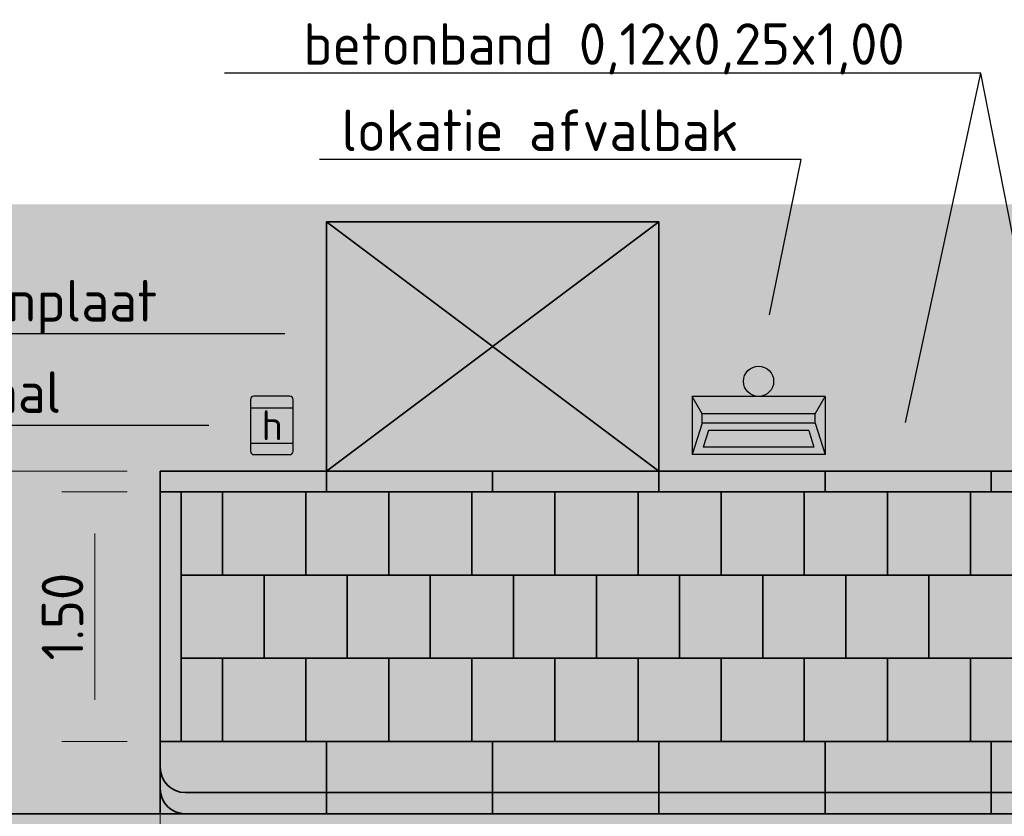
# Model space of a CAD drawing. Header units: metres. Extents: x -699 to 2316, y -1199 to 781.
# Tile 419 of 593: x 798.22 to 804.15, y -188.12 to -183.32. Entities that reach past the tile are written whole.
import ezdxf
from ezdxf import colors
from ezdxf.entities.mleader import LeaderData, LeaderLine
from ezdxf.enums import TextEntityAlignment as Align
from ezdxf.math import Vec2, Vec3

# ---------------------------------------------------------------- set-up
doc = ezdxf.new("R2010")
doc.units = ezdxf.units.M
doc.header["$PDMODE"] = 1
for name, color, linetype, lineweight in [('N-WE-IE-MEUBILAIR_WEGMEUBILAIR_ABRI-G', 7, 'Continuous', 35), ('N-WE-IE-MEUBILAIR_WEGMEUBILAIR_AFVALBAK-S-100', 7, 'Continuous', 25), ('N-WE-VH-KANTOPSLUITING-G', 251, 'Continuous', 35), ('N-WE-VH-KANTVERHARDING-G', 210, 'Continuous', 35), ('N-WE-VH-VERHARDING_TEGEL-G', 252, 'Continuous', 35), ('N-WE-VW-HALTEPAAL-S-100', 7, 'Continuous', 25), ('X-XX-AL-M', 7, 'Continuous', 18), ('X-XX-AL-T25', 7, 'Continuous', 25)]:
    doc.layers.add(name, color=color, linetype=linetype, lineweight=lineweight)
doc.layers.add('X-XX-AL-TEKENBLAD_VIEWPORT-G', color=7, linetype='Continuous', lineweight=18, plot=False)
doc.styles.add('NLCS-ISO', font='NLCS-ISO.ttf')
doc.styles.add('NLCS-ISO-M100-T25', font='NLCS-ISO.ttf', dxfattribs={"height": 0.25})
doc.dimstyles.new('NLCS-M100-T25-PIJL_A_L2_H1', dxfattribs={"dimscale": 0.1, "dimtxt": 2.5, "dimasz": 2.5, "dimexe": 2, "dimexo": 2, "dimgap": 0.7, "dimtad": 1, "dimzin": 0, "dimdsep": 46, "dimtxsty": 'NLCS-ISO-M100-T25', "dimcen": 0, "dimdle": 2, "dimclrd": 256, "dimclre": 256, "dimclrt": 256, "dimadec": 1, "dimazin": 0, "dimtfac": 1, "dimtdec": 3, "dimtofl": 0, "dimtmove": 0, "dimatfit": 3, "dimfxl": 2, "dimtfillclr": 256, "dimtolj": 1, "dimtzin": 0, "dimlwd": -1, "dimlwe": -1, "dimarcsym": 0})

# ---------------------------------------------------------------- blocks, each defined once
blk = doc.blocks.new('SVW-PERRON-B-H-SO (vervallen)')
at = {"layer": 'N-WE-VH-VERHARDING_TEGEL-G'}
for points in [[(0.875, 0.435), (0.875, 0.935), (0.375, 0.935), (0.375, 0.435), (0.435, 0.435)], [(1.875, 0.435), (1.875, 0.935), (1.375, 0.935), (1.375, 0.435)], [(2.375, 0.435), (2.875, 0.435), (2.875, 0.935), (2.375, 0.935)], [(3.375, 0.935), (3.375, 0.435), (3.875, 0.435), (3.875, 0.935)], [(4.875, 0.935), (4.375, 0.935), (4.375, 0.435), (4.875, 0.435)]]:
    blk.add_hatch(color=256, dxfattribs=at).paths.add_polyline_path(points)
at = {"layer": 'N-WE-VH-KANTOPSLUITING-G'}
for p, q in [((0, 2.06), (12, 2.06)), ((0, 2.06), (0, 1.935)), ((1, 2.06), (1, 1.935)), ((2, 2.06), (2, 1.935)), ((3, 2.06), (3, 1.935)), ((4, 2.06), (4, 1.935)), ((5, 2.06), (5, 1.935)), ((0, 1.935), (0, 0.435)), ((0, 1.935), (12, 1.935)), ((0.125, 1.935), (0.125, 0.435)), ((0, 0), (0, 0.435)), ((1, 0.435), (1, 0)), ((2, 0.435), (2, 0)), ((3, 0.435), (3, 0)), ((4, 0.435), (4, 0)), ((5, 0.435), (5, 0)), ((0.15, 0.127), (6, 0.127)), ((0, 0), (6, 0))]:
    blk.add_line(p, q, dxfattribs=at)
blk.add_lwpolyline([(0, 0.435), (11.875, 0.435)], dxfattribs=at)
for centre in [(0.15, 0.277), (0.15, 0.15)]:
    blk.add_arc(centre, 0.15, 180, 270, dxfattribs=at)
at = {"layer": 'N-WE-VH-VERHARDING_TEGEL-G'}
for p, q in [((0.125, 1.435), (11.875, 1.435)), ((0.125, 0.935), (11.875, 0.935))]:
    blk.add_line(p, q, dxfattribs=at)
for points in [[(0.375, 1.935), (0.375, 1.435)], [(0.875, 1.935), (0.875, 1.435)], [(1.375, 1.935), (1.375, 1.435)], [(1.875, 1.935), (1.875, 1.435)], [(2.375, 1.935), (2.375, 1.435)], [(2.875, 1.935), (2.875, 1.435)], [(3.375, 1.935), (3.375, 1.435)], [(3.875, 1.935), (3.875, 1.435)], [(4.375, 1.935), (4.375, 1.435)], [(4.875, 1.935), (4.875, 1.435)], [(0.625, 1.435), (0.625, 0.935)], [(1.125, 1.435), (1.125, 0.935)], [(1.625, 1.435), (1.625, 0.935)], [(2.125, 1.435), (2.125, 0.935)], [(2.625, 1.435), (2.625, 0.935)], [(3.125, 1.435), (3.125, 0.935)], [(3.625, 1.435), (3.625, 0.935)], [(4.125, 1.435), (4.125, 0.935)], [(4.625, 1.435), (4.625, 0.935)], [(0.375, 0.935), (0.375, 0.435)], [(0.875, 0.935), (0.875, 0.435)], [(1.375, 0.935), (1.375, 0.435)], [(1.875, 0.935), (1.875, 0.435)], [(2.375, 0.935), (2.375, 0.435)], [(2.875, 0.935), (2.875, 0.435)], [(3.375, 0.935), (3.375, 0.435)], [(3.875, 0.935), (3.875, 0.435)], [(4.375, 0.935), (4.375, 0.435)], [(4.875, 0.935), (4.875, 0.435)]]:
    blk.add_lwpolyline(points, dxfattribs=at)
blk = doc.blocks.new('*D2168')
at = {"layer": 'Defpoints', "color": 0, "transparency": 16777216}
for p in [(798.1222, -186.0406), (799.0688, -186.0406), (799.0688, -188.1006)]:
    blk.add_point(p, dxfattribs=at)
at = {"layer": 'X-XX-AL-M', "transparency": 16777216}
for p, q in [((798.8688, -186.0406), (797.9222, -186.0406)), ((798.1222, -187.8506), (798.1222, -186.2906)), ((798.8688, -188.1006), (797.9222, -188.1006))]:
    blk.add_line(p, q, dxfattribs=at)
for points in [[(798.0805, -186.2906), (798.1639, -186.2906), (798.1222, -186.0406)], [(798.0805, -187.8506), (798.1639, -187.8506), (798.1222, -188.1006)]]:
    blk.add_solid(points, dxfattribs=at)
at = {"layer": 'X-XX-AL-M', "transparency": 16777216, "insert": (797.9272, -187.0706), "char_height": 0.25, "attachment_point": 5, "rotation": 90, "style": 'NLCS-ISO-M100-T25'}
blk.add_mtext('\\A1;2.06', dxfattribs=at)
blk = doc.blocks.new('*D2169')
at = {"layer": 'Defpoints', "color": 0, "transparency": 16777216}
for p in [(798.6757, -186.1656), (799.0688, -186.1656), (799.0688, -187.6656)]:
    blk.add_point(p, dxfattribs=at)
at = {"layer": 'X-XX-AL-M', "transparency": 16777216}
for p, q in [((798.8688, -186.1656), (798.4757, -186.1656)), ((798.6757, -187.4156), (798.6757, -186.4156)), ((798.8688, -187.6656), (798.4757, -187.6656))]:
    blk.add_line(p, q, dxfattribs=at)
for points in [[(798.634, -186.4156), (798.7173, -186.4156), (798.6757, -186.1656)], [(798.634, -187.4156), (798.7173, -187.4156), (798.6757, -187.6656)]]:
    blk.add_solid(points, dxfattribs=at)
at = {"layer": 'X-XX-AL-M', "transparency": 16777216, "insert": (798.4807, -186.9156), "char_height": 0.25, "attachment_point": 5, "rotation": 90, "style": 'NLCS-ISO-M100-T25'}
blk.add_mtext('\\A1;1.50', dxfattribs=at)
blk = doc.blocks.new('*D2170')
at = {"layer": 'Defpoints', "color": 0, "transparency": 16777216}
for p in [(799.0688, -187.6656), (811.0688, -188.1006), (811.0688, -188.9781)]:
    blk.add_point(p, dxfattribs=at)
at = {"layer": 'X-XX-AL-M', "transparency": 16777216}
for p, q in [((799.0688, -187.8656), (799.0688, -189.1781)), ((811.0688, -188.3006), (811.0688, -189.1781)), ((799.3188, -188.9781), (810.8188, -188.9781))]:
    blk.add_line(p, q, dxfattribs=at)
for points in [[(799.3188, -188.9365), (799.3188, -189.0198), (799.0688, -188.9781)], [(810.8188, -188.9365), (810.8188, -189.0198), (811.0688, -188.9781)]]:
    blk.add_solid(points, dxfattribs=at)
at = {"layer": 'X-XX-AL-M', "transparency": 16777216, "insert": (804.0688, -188.7831), "char_height": 0.25, "attachment_point": 5, "style": 'NLCS-ISO-M100-T25'}
blk.add_mtext('\\A1;12.00', dxfattribs=at)
blk = doc.blocks.new('*D2171')
at = {"layer": 'Defpoints', "color": 0, "transparency": 16777216}
for p in [(797.0688, -188.1006), (799.0688, -188.1006), (797.0688, -188.9781)]:
    blk.add_point(p, dxfattribs=at)
at = {"layer": 'X-XX-AL-M', "transparency": 16777216}
for p, q in [((797.0688, -188.3006), (797.0688, -189.1781)), ((799.0688, -188.3006), (799.0688, -189.1781)), ((798.8188, -188.9781), (797.3188, -188.9781))]:
    blk.add_line(p, q, dxfattribs=at)
for points in [[(797.3188, -188.9365), (797.3188, -189.0198), (797.0688, -188.9781)], [(798.8188, -188.9365), (798.8188, -189.0198), (799.0688, -188.9781)]]:
    blk.add_solid(points, dxfattribs=at)
at = {"layer": 'X-XX-AL-M', "transparency": 16777216, "insert": (798.0688, -188.7831), "char_height": 0.25, "attachment_point": 5, "style": 'NLCS-ISO-M100-T25'}
blk.add_mtext('\\A1;2.00', dxfattribs=at)
blk = doc.blocks.new('SVW-HALTEPAAL-SO')
for p, q in [((-1.286, 1.063), (1.286, 1.063)), ((-1.286, -1.063), (1.286, -1.063))]:
    blk.add_line(p, q)
blk.add_lwpolyline([(-1.09, -1.757), (1.09, -1.757, 0.414214), (1.286, -1.561), (1.286, 1.561, 0.414214), (1.09, 1.757), (-1.09, 1.757, 0.414214), (-1.286, 1.561), (-1.286, -1.561, 0.414214)], format="xyb", close=True)
at = {"lineweight": 18, "style": 'NLCS-ISO'}
blk.add_text('h', height=1.8, dxfattribs=at).set_placement((0.019, 0.006), align=Align.MIDDLE_CENTER)
blk = doc.blocks.new('SIE-WEG_AFVALBAK_TYPE_02')
at = {"linetype": 'Continuous'}
for p, q in [((0.4, -0.0908), (-0.4, -0.0908)), ((-0.34, -0.1953), (-0.4, -0.0908)), ((0.34, -0.1953), (0.4, -0.0908)), ((0.34, -0.1953), (-0.34, -0.1953)), ((-0.34, -0.2524), (-0.34, -0.1953)), ((0.34, -0.2524), (0.34, -0.1953)), ((-0.34, -0.2524), (-0.4, -0.4408)), ((0.34, -0.2524), (-0.34, -0.2524)), ((0.34, -0.2524), (0.4, -0.4408)), ((-0.3017, -0.2969), (-0.3335, -0.3966)), ((0.3017, -0.2969), (-0.3017, -0.2969)), ((0.3017, -0.2969), (0.3335, -0.3966)), ((0.3335, -0.3966), (-0.3335, -0.3966)), ((0.4, -0.4408), (-0.4, -0.4408))]:
    blk.add_line(p, q, dxfattribs=at)
for p, q in [((-0.4, -0.0908), (-0.4, -0.4408)), ((0.4, -0.0908), (0.4, -0.4408))]:
    blk.add_line(p, q)
blk.add_circle((0, 0), 0.0908, dxfattribs=at)

msp = doc.modelspace()

# ---------------------------------------------------------------- linework, layer by layer
at = {"layer": 'N-WE-IE-MEUBILAIR_WEGMEUBILAIR_ABRI-G'}
for p, q in [((800.0688, -186.0406), (802.0688, -184.5406)), ((800.0688, -184.5406), (802.0688, -186.0406))]:
    msp.add_line(p, q, dxfattribs=at)
msp.add_lwpolyline([(800.0688, -186.0406), (802.0688, -186.0406), (802.0688, -184.5406), (800.0688, -184.5406)], close=True, dxfattribs=at)
at = {"layer": 'N-WE-VH-KANTVERHARDING-G'}
msp.add_line((797.0688, -188.1006), (821.0688, -188.1006), dxfattribs=at)
at = {"layer": 'X-XX-AL-TEKENBLAD_VIEWPORT-G', "color": 3, "const_width": 5}
msp.add_lwpolyline([(758.069, -186.9347), (852.8116, -186.9347), (852.8116, -222.0794), (758.069, -222.0794)], close=True, dxfattribs=at)

# ---------------------------------------------------------------- block references
at = {"layer": 'N-WE-IE-MEUBILAIR_WEGMEUBILAIR_AFVALBAK-S-100'}
msp.add_blockref('SIE-WEG_AFVALBAK_TYPE_02', (802.6688, -185.4998), dxfattribs=at)
at = {"layer": 'N-WE-VH-KANTVERHARDING-G'}
msp.add_blockref('SVW-PERRON-B-H-SO (vervallen)', (799.0688, -188.1006), dxfattribs=at)
at = {"layer": 'N-WE-VW-HALTEPAAL-S-100', "xscale": 0.1, "yscale": 0.1, "zscale": 0.1}
msp.add_blockref('SVW-HALTEPAAL-SO', (799.7402, -185.7649), dxfattribs=at)

# ---------------------------------------------------------------- dimensions: what is measured, and where the dimension line sits
at = {"layer": 'X-XX-AL-M'}
for base, p1, p2, picture, middle in [((798.1222, -186.0406), (799.0688, -188.1006), (799.0688, -186.0406), '*D2168', (797.9272, -187.0706)), ((798.6757, -186.1656), (799.0688, -187.6656), (799.0688, -186.1656), '*D2169', (798.4807, -186.9156))]:
    dim = msp.add_linear_dim(base=base, p1=p1, p2=p2, angle=90, dimstyle='NLCS-M100-T25-PIJL_A_L2_H1', dxfattribs=at)
    dim.commit()
    dim.dimension.update_dxf_attribs({"geometry": picture, "text_midpoint": middle})
dim = msp.add_linear_dim(base=(811.0688, -188.9781), p1=(799.0688, -187.6656), p2=(811.0688, -188.1006), dimstyle='NLCS-M100-T25-PIJL_A_L2_H1', dxfattribs=at)
dim.commit()
dim.dimension.update_dxf_attribs({"geometry": '*D2170', "text_midpoint": (804.0688, -188.9781), "dimtype": 160})
dim = msp.add_linear_dim(base=(797.0688, -188.9781), p1=(799.0688, -188.1006), p2=(797.0688, -188.1006), dimstyle='NLCS-M100-T25-PIJL_A_L2_H1', dxfattribs=at)
dim.commit()
dim.dimension.update_dxf_attribs({"geometry": '*D2171', "text_midpoint": (798.0688, -188.7831)})

# ---------------------------------------------------------------- leaders
at = {"layer": 'X-XX-AL-T25'}
ml = msp.add_multileader_mtext('Standard', dxfattribs=at)
ml.set_content('betonband 0,12x0,25x1,00', color=256, style='NLCS-ISO-M100-T25')
ml.set_leader_properties(color=256, linetype='ByLayer', lineweight=-1)
ml.build(insert=Vec2(0, 0))
ml.multileader.update_dxf_attribs({"text_left_attachment_type": 5, "text_right_attachment_type": 5, "dogleg_length": 0.25, "arrow_head_size": 0.25})
ctx = ml.context
ctx.base_point, ctx.char_height, ctx.arrow_head_size, ctx.landing_gap_size, ctx.plane_origin = Vec3(799.8394, -183.6461), 0.25, 0.25, 0.09, Vec3(-139.3988, 55.346)
ctx.left_attachment, ctx.right_attachment = 5, 5
notes = []
notes.append((ctx, [(1, (1, 1, 0), (804.0069, -183.6461), (-1, 0), 0.25, [(0, [(803.5001, -185.9918)], 0, [])])]))
ctx.mtext.insert, ctx.mtext.flow_direction = Vec3(799.9294, -183.3461), 5
ml = msp.add_multileader_mtext('Standard', dxfattribs=at)
ml.set_content(' ', color=256, style='NLCS-ISO-M100-T25')
ml.set_leader_properties(color=256, linetype='ByLayer', lineweight=-1)
ml.build(insert=Vec2(0, 0))
ml.multileader.update_dxf_attribs({"text_left_attachment_type": 5, "text_right_attachment_type": 5, "dogleg_length": 0.25, "arrow_head_size": 0.25})
ctx = ml.context
ctx.base_point, ctx.char_height, ctx.arrow_head_size, ctx.landing_gap_size, ctx.plane_origin = Vec3(803.4269, -183.6461), 0.25, 0.25, 0.09, Vec3(-140.6842, 55.1621)
ctx.left_attachment, ctx.right_attachment = 5, 5
notes.append((ctx, [(1, (1, 1, 0), (804.0069, -183.6461), (-1, 0), 0.25, [(0, [(804.4612, -185.9705)], 0, [])])]))
ctx.mtext.insert, ctx.mtext.flow_direction = Vec3(803.5169, -183.3961), 5
ml = msp.add_multileader_mtext('Standard', dxfattribs=at)
ml.set_content('lokatie afvalbak', color=256, style='NLCS-ISO-M100-T25')
ml.set_leader_properties(color=256, linetype='ByLayer', lineweight=-1)
ml.build(insert=Vec2(0, 0))
ml.multileader.update_dxf_attribs({"text_left_attachment_type": 5, "text_right_attachment_type": 5, "dogleg_length": 0.25, "arrow_head_size": 0.25})
ctx = ml.context
ctx.base_point, ctx.char_height, ctx.arrow_head_size, ctx.landing_gap_size, ctx.plane_origin = Vec3(800.0696, -184.1649), 0.25, 0.25, 0.09, Vec3(-140.481, 54.8272)
ctx.left_attachment, ctx.right_attachment = 5, 5
notes.append((ctx, [(1, (1, 1, 0), (802.9246, -184.1649), (-1, 0), 0.25, [(0, [(802.6839, -185.3446)], 0, [])])]))
ctx.mtext.insert, ctx.mtext.flow_direction = Vec3(800.1596, -183.8649), 5
ml = msp.add_multileader_mtext('Standard', dxfattribs=at)
ml.set_content('abri, incl. betonplaat', color=256, style='NLCS-ISO-M100-T25')
ml.set_leader_properties(color=256, linetype='ByLayer', lineweight=-1)
ml.build(insert=Vec2(0, 0))
ml.multileader.update_dxf_attribs({"text_left_attachment_type": 5, "text_right_attachment_type": 5, "dogleg_length": 0.25, "arrow_head_size": 0.25})
ctx = ml.context
ctx.base_point, ctx.char_height, ctx.arrow_head_size, ctx.landing_gap_size, ctx.plane_origin = Vec3(795.9175, -185.2152), 0.25, 0.25, 0.09, Vec3(-143.9457, 53.777)
ctx.left_attachment, ctx.right_attachment = 5, 5
notes.append((ctx, [(1, (1, 1, 0), (799.46, -185.2152), (-1, 0), 0.25, [(0, [(800.0688, -185.2152)], 0, [])])]))
ctx.mtext.insert, ctx.mtext.flow_direction = Vec3(796.0075, -184.8902), 5
ml = msp.add_multileader_mtext('Standard', dxfattribs=at)
ml.set_content('lokatie haltepaal', color=256, style='NLCS-ISO-M100-T25')
ml.set_leader_properties(color=256, linetype='ByLayer', lineweight=-1)
ml.build(insert=Vec2(0, 0))
ml.multileader.update_dxf_attribs({"text_left_attachment_type": 5, "text_right_attachment_type": 5, "dogleg_length": 0.25, "arrow_head_size": 0.25})
ctx = ml.context
ctx.base_point, ctx.char_height, ctx.arrow_head_size, ctx.landing_gap_size, ctx.plane_origin = Vec3(795.9175, -185.7649), 0.25, 0.25, 0.09, Vec3(-144.5332, 53.2272)
ctx.left_attachment, ctx.right_attachment = 5, 5
notes.append((ctx, [(1, (1, 1, 0), (798.8725, -185.7649), (-1, 0), 0.25, [(0, [(799.6115, -185.7649)], 0, [])])]))
ctx.mtext.insert, ctx.mtext.flow_direction = Vec3(796.0075, -185.4399), 5
for ctx, leaders in notes:
    for number, flags, end, landing, length, lines in leaders:
        leader = LeaderData()
        leader.index, (leader.has_last_leader_line, leader.has_dogleg_vector, leader.attachment_direction) = number, flags
        leader.last_leader_point, leader.dogleg_vector, leader.dogleg_length = Vec3(end), Vec3(landing), length
        for number, points, colour, breaks in lines:
            line = LeaderLine()
            line.index, line.vertices, line.color, line.breaks = number, Vec3.list(points), colors.encode_raw_color(colour), breaks
            leader.lines.append(line)
        ctx.leaders.append(leader)

doc.saveas('drawing.dxf')
